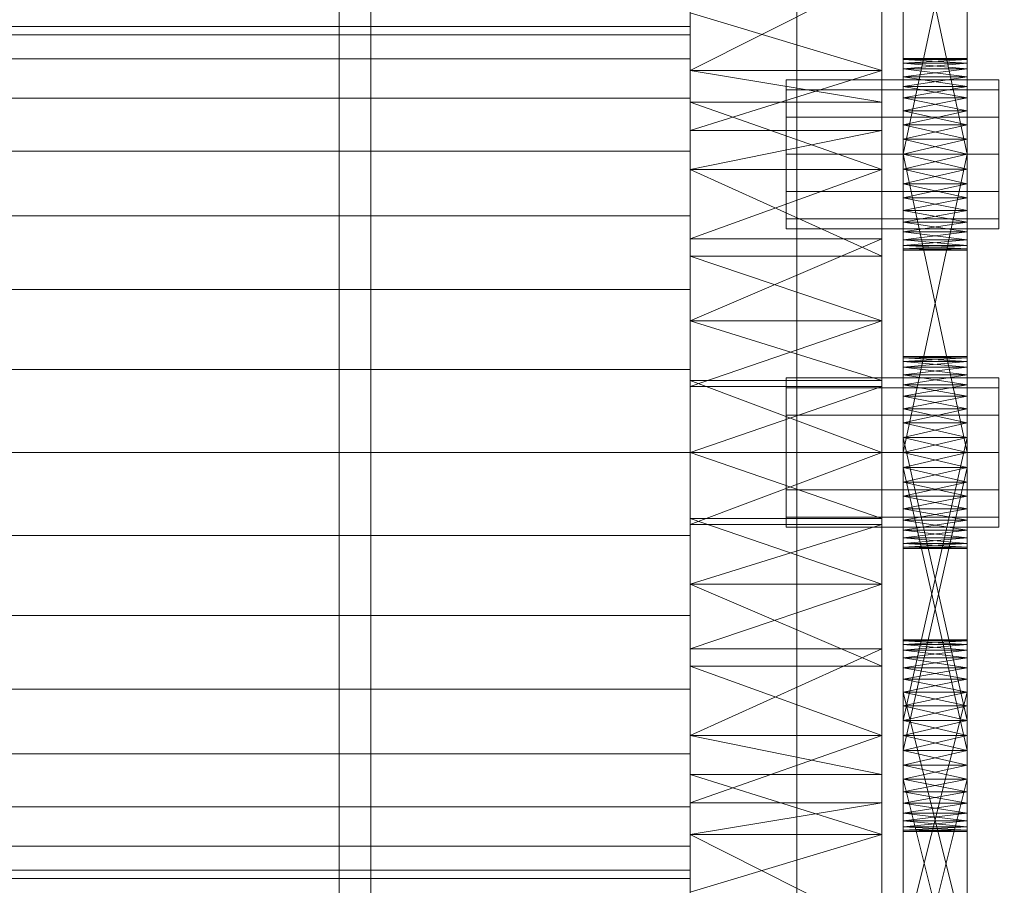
# Model space of a CAD drawing. Header units: millimetres. Extents: x -3490 to 61924, y -72580 to 6847.
# Tile 292 of 656: x 1367 to 1460, y -34114 to -34033. Entities that reach past the tile are written whole.
import ezdxf

# ---------------------------------------------------------------- set-up
doc = ezdxf.new("R2010")
doc.units = ezdxf.units.MM
for name, color, linetype, lineweight in [('COTAS_O', 1, 'Continuous', 0), ('frontal_C03', 7, 'Continuous', 0), ('frontal_secador', 7, 'Continuous', 0)]:
    doc.layers.add(name, color=color, linetype=linetype, lineweight=lineweight)
doc.dimstyles.new('R19_100', dxfattribs={"dimtxt": 250, "dimasz": 150, "dimexe": 150, "dimexo": 80, "dimgap": 100, "dimtad": 1, "dimtih": 1, "dimtoh": 1, "dimdsep": 46, "dimcen": 0.09, "dimadec": 0, "dimazin": 0, "dimtfac": 1, "dimtdec": 4, "dimtofl": 0, "dimtmove": 0, "dimatfit": 3, "dimfxl": 1, "dimtolj": 1, "dimtzin": 0, "dimarcsym": 0})

# ---------------------------------------------------------------- blocks, each defined once
blk = doc.blocks.new('DIM_R29_57')
at = {"layer": 'COTAS_O'}
for p, q in [((-1725, -33700), (-1575, -33655)), ((1725, -33700), (1575, -33655)), ((-1725, -34400), (-1725, -33700)), ((-1725, -33700), (1725, -33700)), ((-1725, -33700), (-1575, -33745)), ((1725, -33700), (1575, -33745)), ((1725, -34400), (1725, -33700))]:
    blk.add_line(p, q, dxfattribs=at)
blk.add_text('3450 O', height=250, dxfattribs=at).set_placement((0, -33600))

msp = doc.modelspace()

# ---------------------------------------------------------------- linework, layer by layer
at = {"layer": 'frontal_C03'}
for p, q in [((1440, -34274.308), (1440, -33927.401)), ((1440, -33936.384), (1440, -34283.291))]:
    msp.add_line(p, q, dxfattribs=at)
at = {"layer": 'frontal_secador'}
for p, q in [((1400, -36000), (1400, -33000)), ((1397, -35940), (1397, -33075)), ((1400, -36000), (1400, -33075)), ((1400, -34600), (1400, -33075)), ((1400, -35940), (1400, -33075)), ((1400, -34650), (1400, -33075)), ((1400, -36000), (1400, -33250)), ((1430, -34003.11), (1430, -34037.635)), ((1430, -34003.11), (1430, -34085.858)), ((1448, -34037.635), (1448, -34003.11)), ((1448, -34085.858), (1448, -34003.11)), ((1450, -34048.281), (1450, -34009.481)), ((1456, -34009.481), (1456, -34048.281)), ((1450, -34011.136), (1450, -34048.281)), ((1456, -34048.281), (1456, -34011.136)), ((1450, -34048.281), (1450, -34013.414)), ((1456, -34013.414), (1456, -34048.281)), ((1450, -34045.5), (1450, -34016.092)), ((1450, -34048.281), (1450, -34016.092)), ((1456, -34016.092), (1456, -34045.5)), ((1456, -34016.092), (1456, -34048.281)), ((1430, -34017.639), (1430, -34037.635)), ((1430, -34061.142), (1430, -34017.639)), ((1430, -34109.365), (1430, -34017.639)), ((1430, -34017.639), (1430, -34085.858)), ((1430, -34151.527), (1430, -34017.639)), ((1448, -34037.635), (1448, -34017.639)), ((1448, -34017.639), (1448, -34061.142)), ((1448, -34017.639), (1448, -34109.365)), ((1448, -34085.858), (1448, -34017.639)), ((1448, -34017.639), (1448, -34151.527)), ((1450, -34017.5), (1450, -34045.5)), ((1456, -34045.5), (1450, -34017.5)), ((1456, -34017.5), (1450, -34045.5)), ((1456, -34045.5), (1456, -34017.5)), ((1430, -34037.635), (1430, -34022.194)), ((1448, -34022.194), (1448, -34037.635)), ((1430, -34028.565), (1430, -34037.635)), ((1448, -34028.565), (1430, -34037.635)), ((1448, -34037.635), (1448, -34028.565)), ((1430, -34037.635), (1430, -34032.223)), ((1448, -34037.635), (1430, -34032.223)), ((1448, -34032.223), (1448, -34037.635)), ((1430, -34033.5), (1325, -34033.5)), ((1430, -34034.269), (1430, -34033.5)), ((1430, -34034.269), (1325, -34034.269)), ((1430, -34036.545), (1430, -34034.269)), ((1430, -34036.545), (1325, -34036.545)), ((1430, -34040.241), (1430, -34036.545)), ((1450, -34036.611), (1450, -34036.5)), ((1456, -34036.611), (1450, -34036.5)), ((1456, -34036.5), (1450, -34036.5)), ((1456, -34036.5), (1450, -34036.611)), ((1450, -34036.611), (1450, -34037.481)), ((1450, -34036.941), (1450, -34036.611)), ((1450, -34036.611), (1450, -34039.136)), ((1456, -34036.941), (1450, -34036.611)), ((1456, -34036.611), (1450, -34036.611)), ((1456, -34036.611), (1450, -34036.941)), ((1450, -34037.481), (1450, -34036.941)), ((1456, -34037.481), (1450, -34036.941)), ((1456, -34036.941), (1450, -34036.941)), ((1456, -34036.941), (1450, -34037.481)), ((1456, -34036.611), (1456, -34036.5)), ((1456, -34037.481), (1456, -34036.611)), ((1456, -34036.611), (1456, -34036.941)), ((1456, -34039.136), (1456, -34036.611)), ((1456, -34036.941), (1456, -34037.481)), ((1430, -34037.635), (1430, -34055.058)), ((1430, -34040.589), (1430, -34037.635)), ((1430, -34037.635), (1430, -34061.142)), ((1430, -34037.635), (1430, -34043.268)), ((1430, -34037.635), (1430, -34085.858)), ((1448, -34040.589), (1430, -34037.635)), ((1448, -34037.635), (1430, -34037.635)), ((1448, -34037.635), (1430, -34043.268)), ((1448, -34055.058), (1448, -34037.635)), ((1448, -34037.635), (1448, -34040.589)), ((1448, -34061.142), (1448, -34037.635)), ((1448, -34043.268), (1448, -34037.635)), ((1448, -34085.858), (1448, -34037.635)), ((1450, -34037.481), (1450, -34039.136)), ((1450, -34038.219), (1450, -34037.481)), ((1450, -34041.414), (1450, -34037.481)), ((1450, -34076.281), (1450, -34037.481)), ((1456, -34038.219), (1450, -34037.481)), ((1456, -34037.481), (1450, -34037.481)), ((1456, -34037.481), (1450, -34038.219)), ((1456, -34039.136), (1456, -34037.481)), ((1456, -34037.481), (1456, -34038.219)), ((1456, -34037.481), (1456, -34041.414)), ((1456, -34037.481), (1456, -34076.281)), ((1439, -34039.438), (1439, -34038.5)), ((1459, -34038.5), (1439, -34038.5)), ((1450, -34039.136), (1450, -34038.219)), ((1456, -34039.136), (1450, -34038.219)), ((1456, -34038.219), (1450, -34038.219)), ((1456, -34038.219), (1450, -34039.136)), ((1456, -34038.219), (1456, -34039.136)), ((1459, -34039.438), (1459, -34038.5)), ((1439, -34042), (1439, -34039.438)), ((1459, -34039.438), (1439, -34039.438)), ((1450, -34039.136), (1450, -34041.414)), ((1450, -34040.21), (1450, -34039.136)), ((1450, -34039.136), (1450, -34044.092)), ((1450, -34039.136), (1450, -34076.281)), ((1456, -34040.21), (1450, -34039.136)), ((1456, -34039.136), (1450, -34039.136)), ((1456, -34039.136), (1450, -34040.21)), ((1456, -34041.414), (1456, -34039.136)), ((1456, -34039.136), (1456, -34040.21)), ((1456, -34044.092), (1456, -34039.136)), ((1456, -34076.281), (1456, -34039.136)), ((1459, -34042), (1459, -34039.438)), ((1430, -34040.241), (1325, -34040.241)), ((1430, -34045.216), (1430, -34040.241)), ((1430, -34040.589), (1430, -34055.058)), ((1430, -34046.925), (1430, -34040.589)), ((1448, -34046.925), (1430, -34040.589)), ((1448, -34040.589), (1430, -34040.589)), ((1448, -34055.058), (1448, -34040.589)), ((1448, -34040.589), (1448, -34046.925)), ((1450, -34041.414), (1450, -34040.21)), ((1456, -34041.414), (1450, -34040.21)), ((1456, -34040.21), (1450, -34040.21)), ((1456, -34040.21), (1450, -34041.414)), ((1456, -34040.21), (1456, -34041.414)), ((1450, -34041.414), (1450, -34044.092)), ((1450, -34042.719), (1450, -34041.414)), ((1450, -34076.281), (1450, -34041.414)), ((1456, -34042.719), (1450, -34041.414)), ((1456, -34041.414), (1450, -34041.414)), ((1456, -34041.414), (1450, -34042.719)), ((1456, -34044.092), (1456, -34041.414)), ((1456, -34041.414), (1456, -34042.719)), ((1456, -34041.414), (1456, -34076.281)), ((1439, -34045.5), (1439, -34042)), ((1459, -34042), (1439, -34042)), ((1450, -34044.092), (1450, -34042.719)), ((1456, -34044.092), (1450, -34042.719)), ((1456, -34042.719), (1450, -34042.719)), ((1456, -34042.719), (1450, -34044.092)), ((1456, -34042.719), (1456, -34044.092)), ((1459, -34045.5), (1459, -34042)), ((1430, -34053.424), (1430, -34043.268)), ((1430, -34043.268), (1430, -34046.925)), ((1430, -34061.142), (1430, -34043.268)), ((1448, -34043.268), (1430, -34043.268)), ((1448, -34043.268), (1430, -34046.925)), ((1448, -34043.268), (1448, -34053.424)), ((1448, -34046.925), (1448, -34043.268)), ((1448, -34043.268), (1448, -34061.142)), ((1450, -34073.5), (1450, -34044.092)), ((1450, -34044.092), (1450, -34045.5)), ((1450, -34076.281), (1450, -34044.092)), ((1456, -34045.5), (1450, -34044.092)), ((1456, -34044.092), (1450, -34044.092)), ((1456, -34044.092), (1450, -34045.5)), ((1456, -34044.092), (1456, -34073.5)), ((1456, -34045.5), (1456, -34044.092)), ((1456, -34044.092), (1456, -34076.281)), ((1430, -34045.216), (1325, -34045.216)), ((1430, -34051.277), (1430, -34045.216)), ((1439, -34045.5), (1439, -34049)), ((1439, -34045.5), (1459, -34045.5)), ((1450, -34045.5), (1450, -34073.5)), ((1456, -34073.5), (1450, -34045.5)), ((1456, -34045.5), (1450, -34045.5)), ((1456, -34045.5), (1450, -34073.5)), ((1450, -34048.281), (1450, -34045.5)), ((1450, -34045.5), (1450, -34046.908)), ((1456, -34045.5), (1450, -34046.908)), ((1456, -34046.908), (1450, -34045.5)), ((1456, -34073.5), (1456, -34045.5)), ((1456, -34045.5), (1456, -34048.281)), ((1456, -34046.908), (1456, -34045.5)), ((1459, -34049), (1459, -34045.5)), ((1430, -34055.058), (1430, -34046.925)), ((1430, -34046.925), (1430, -34053.424)), ((1448, -34055.058), (1430, -34046.925)), ((1448, -34046.925), (1430, -34046.925)), ((1448, -34046.925), (1430, -34053.424)), ((1448, -34046.925), (1448, -34055.058)), ((1448, -34053.424), (1448, -34046.925)), ((1450, -34046.908), (1450, -34048.281)), ((1456, -34046.908), (1450, -34046.908)), ((1456, -34046.908), (1450, -34048.281)), ((1456, -34048.281), (1450, -34046.908)), ((1456, -34048.281), (1456, -34046.908)), ((1450, -34050.79), (1450, -34048.281)), ((1450, -34048.281), (1450, -34049.586)), ((1450, -34052.781), (1450, -34048.281)), ((1450, -34054.5), (1450, -34048.281)), ((1456, -34048.281), (1450, -34048.281)), ((1456, -34048.281), (1450, -34049.586)), ((1456, -34049.586), (1450, -34048.281)), ((1456, -34048.281), (1456, -34050.79)), ((1456, -34049.586), (1456, -34048.281)), ((1456, -34048.281), (1456, -34052.781)), ((1456, -34048.281), (1456, -34054.5)), ((1439, -34049), (1439, -34051.562)), ((1459, -34049), (1439, -34049)), ((1459, -34049), (1459, -34051.562)), ((1450, -34049.586), (1450, -34050.79)), ((1456, -34049.586), (1450, -34049.586)), ((1456, -34049.586), (1450, -34050.79)), ((1456, -34050.79), (1450, -34049.586)), ((1456, -34050.79), (1456, -34049.586)), ((1450, -34052.781), (1450, -34050.79)), ((1450, -34050.79), (1450, -34051.864)), ((1456, -34050.79), (1450, -34050.79)), ((1456, -34050.79), (1450, -34051.864)), ((1456, -34051.864), (1450, -34050.79)), ((1456, -34050.79), (1456, -34052.781)), ((1456, -34051.864), (1456, -34050.79)), ((1430, -34051.277), (1325, -34051.277)), ((1430, -34058.193), (1430, -34051.277)), ((1439, -34051.562), (1439, -34052.5)), ((1459, -34051.562), (1439, -34051.562)), ((1450, -34051.864), (1450, -34052.781)), ((1456, -34051.864), (1450, -34051.864)), ((1456, -34051.864), (1450, -34052.781)), ((1456, -34052.781), (1450, -34051.864)), ((1456, -34052.781), (1456, -34051.864)), ((1459, -34051.562), (1459, -34052.5)), ((1459, -34052.5), (1439, -34052.5)), ((1450, -34054.059), (1450, -34052.781)), ((1450, -34052.781), (1450, -34053.519)), ((1450, -34054.5), (1450, -34052.781)), ((1456, -34052.781), (1450, -34052.781)), ((1456, -34052.781), (1450, -34053.519)), ((1456, -34053.519), (1450, -34052.781)), ((1456, -34052.781), (1456, -34054.059)), ((1456, -34053.519), (1456, -34052.781)), ((1456, -34052.781), (1456, -34054.5)), ((1430, -34053.424), (1430, -34061.142)), ((1448, -34053.424), (1430, -34053.424)), ((1448, -34053.424), (1430, -34061.142)), ((1448, -34061.142), (1448, -34053.424)), ((1450, -34053.519), (1450, -34054.059)), ((1456, -34053.519), (1450, -34053.519)), ((1456, -34053.519), (1450, -34054.059)), ((1456, -34054.059), (1450, -34053.519)), ((1456, -34054.059), (1456, -34053.519)), ((1450, -34054.5), (1450, -34054.059)), ((1450, -34054.059), (1450, -34054.389)), ((1456, -34054.059), (1450, -34054.059)), ((1456, -34054.059), (1450, -34054.389)), ((1456, -34054.389), (1450, -34054.059)), ((1450, -34054.389), (1450, -34054.5)), ((1456, -34054.389), (1450, -34054.389)), ((1456, -34054.389), (1450, -34054.5)), ((1456, -34054.5), (1450, -34054.389)), ((1456, -34054.5), (1450, -34054.5)), ((1456, -34054.059), (1456, -34054.5)), ((1456, -34054.389), (1456, -34054.059)), ((1456, -34054.5), (1456, -34054.389)), ((1430, -34061.142), (1430, -34055.058)), ((1448, -34061.142), (1430, -34055.058)), ((1448, -34055.058), (1430, -34055.058)), ((1448, -34055.058), (1448, -34061.142)), ((1430, -34058.193), (1325, -34058.193)), ((1430, -34065.696), (1430, -34058.193)), ((1430, -34061.142), (1430, -34079.698)), ((1430, -34066.753), (1430, -34061.142)), ((1430, -34061.142), (1430, -34085.858)), ((1430, -34061.142), (1430, -34067.302)), ((1430, -34109.365), (1430, -34061.142)), ((1448, -34066.753), (1430, -34061.142)), ((1448, -34061.142), (1430, -34061.142)), ((1448, -34061.142), (1430, -34067.302)), ((1448, -34079.698), (1448, -34061.142)), ((1448, -34061.142), (1448, -34066.753)), ((1448, -34085.858), (1448, -34061.142)), ((1448, -34067.302), (1448, -34061.142)), ((1448, -34061.142), (1448, -34109.365)), ((1450, -34064.611), (1450, -34064.5)), ((1456, -34064.611), (1450, -34064.5)), ((1456, -34064.5), (1450, -34064.5)), ((1456, -34064.5), (1450, -34064.611)), ((1450, -34064.5), (1450, -34064.941)), ((1450, -34064.5), (1450, -34066.219)), ((1450, -34064.611), (1450, -34065.481)), ((1450, -34064.941), (1450, -34064.611)), ((1450, -34064.611), (1450, -34067.136)), ((1450, -34064.611), (1450, -34072.092)), ((1450, -34069.414), (1450, -34064.611)), ((1456, -34064.941), (1450, -34064.611)), ((1456, -34064.611), (1450, -34064.611)), ((1456, -34064.611), (1450, -34064.941)), ((1450, -34065.481), (1450, -34064.941)), ((1456, -34065.481), (1450, -34064.941)), ((1456, -34064.941), (1450, -34064.941)), ((1456, -34064.941), (1450, -34065.481)), ((1450, -34064.941), (1450, -34066.219)), ((1456, -34064.611), (1456, -34064.5)), ((1456, -34064.941), (1456, -34064.5)), ((1456, -34066.219), (1456, -34064.5)), ((1456, -34065.481), (1456, -34064.611)), ((1456, -34064.611), (1456, -34064.941)), ((1456, -34067.136), (1456, -34064.611)), ((1456, -34072.092), (1456, -34064.611)), ((1456, -34064.611), (1456, -34069.414)), ((1456, -34064.941), (1456, -34065.481)), ((1456, -34066.219), (1456, -34064.941)), ((1430, -34065.696), (1325, -34065.696)), ((1430, -34073.5), (1430, -34065.696)), ((1450, -34065.481), (1450, -34067.136)), ((1450, -34066.219), (1450, -34065.481)), ((1450, -34069.414), (1450, -34065.481)), ((1456, -34066.219), (1450, -34065.481)), ((1456, -34065.481), (1450, -34065.481)), ((1456, -34065.481), (1450, -34066.219)), ((1456, -34067.136), (1456, -34065.481)), ((1456, -34065.481), (1456, -34066.219)), ((1456, -34065.481), (1456, -34069.414)), ((1430, -34066.753), (1430, -34079.698)), ((1430, -34073.5), (1430, -34066.753)), ((1448, -34073.5), (1430, -34066.753)), ((1448, -34066.753), (1430, -34066.753)), ((1439, -34067.438), (1439, -34066.5)), ((1459, -34066.5), (1439, -34066.5)), ((1448, -34079.698), (1448, -34066.753)), ((1448, -34066.753), (1448, -34073.5)), ((1450, -34067.136), (1450, -34066.219)), ((1456, -34067.136), (1450, -34066.219)), ((1456, -34066.219), (1450, -34066.219)), ((1456, -34066.219), (1450, -34067.136)), ((1450, -34066.219), (1450, -34068.21)), ((1450, -34066.219), (1450, -34070.719)), ((1450, -34066.219), (1450, -34101.483)), ((1450, -34104.161), (1450, -34066.219)), ((1456, -34066.219), (1456, -34067.136)), ((1456, -34068.21), (1456, -34066.219)), ((1456, -34070.719), (1456, -34066.219)), ((1456, -34101.483), (1456, -34066.219)), ((1456, -34066.219), (1456, -34104.161)), ((1459, -34067.438), (1459, -34066.5)), ((1430, -34080.247), (1430, -34067.302)), ((1430, -34067.302), (1430, -34073.5)), ((1430, -34085.858), (1430, -34067.302)), ((1448, -34067.302), (1430, -34067.302)), ((1448, -34067.302), (1430, -34073.5)), ((1439, -34070), (1439, -34067.438)), ((1459, -34067.438), (1439, -34067.438)), ((1448, -34067.302), (1448, -34080.247)), ((1448, -34073.5), (1448, -34067.302)), ((1448, -34067.302), (1448, -34085.858)), ((1450, -34067.136), (1450, -34069.414)), ((1450, -34068.21), (1450, -34067.136)), ((1450, -34067.136), (1450, -34072.092)), ((1456, -34068.21), (1450, -34067.136)), ((1456, -34067.136), (1450, -34067.136)), ((1456, -34067.136), (1450, -34068.21)), ((1456, -34069.414), (1456, -34067.136)), ((1456, -34067.136), (1456, -34068.21)), ((1456, -34072.092), (1456, -34067.136)), ((1459, -34070), (1459, -34067.438)), ((1450, -34069.414), (1450, -34068.21)), ((1456, -34069.414), (1450, -34068.21)), ((1456, -34068.21), (1450, -34068.21)), ((1456, -34068.21), (1450, -34069.414)), ((1450, -34068.21), (1450, -34070.719)), ((1456, -34068.21), (1456, -34069.414)), ((1456, -34070.719), (1456, -34068.21)), ((1450, -34069.414), (1450, -34072.092)), ((1450, -34070.719), (1450, -34069.414)), ((1450, -34100.075), (1450, -34069.414)), ((1450, -34105.365), (1450, -34069.414)), ((1450, -34108.635), (1450, -34069.414)), ((1456, -34070.719), (1450, -34069.414)), ((1456, -34069.414), (1450, -34069.414)), ((1456, -34069.414), (1450, -34070.719)), ((1456, -34072.092), (1456, -34069.414)), ((1456, -34069.414), (1456, -34070.719)), ((1456, -34069.414), (1456, -34100.075)), ((1456, -34069.414), (1456, -34105.365)), ((1456, -34069.414), (1456, -34108.635)), ((1439, -34073.5), (1439, -34070)), ((1459, -34070), (1439, -34070)), ((1459, -34073.5), (1459, -34070)), ((1450, -34072.092), (1450, -34070.719)), ((1456, -34072.092), (1450, -34070.719)), ((1456, -34070.719), (1450, -34070.719)), ((1456, -34070.719), (1450, -34072.092)), ((1450, -34070.719), (1450, -34098.668)), ((1450, -34073.5), (1450, -34070.719)), ((1450, -34070.719), (1450, -34101.483)), ((1450, -34104.161), (1450, -34070.719)), ((1456, -34070.719), (1456, -34072.092)), ((1456, -34098.668), (1456, -34070.719)), ((1456, -34070.719), (1456, -34073.5)), ((1456, -34101.483), (1456, -34070.719)), ((1456, -34070.719), (1456, -34104.161)), ((1450, -34072.092), (1450, -34074.908)), ((1450, -34073.5), (1450, -34072.092)), ((1450, -34100.075), (1450, -34072.092)), ((1450, -34072.092), (1450, -34098.668)), ((1450, -34072.092), (1450, -34102.857)), ((1450, -34072.092), (1450, -34105.365)), ((1450, -34072.092), (1450, -34108.635)), ((1456, -34073.5), (1450, -34072.092)), ((1456, -34072.092), (1450, -34072.092)), ((1456, -34072.092), (1450, -34098.668)), ((1456, -34098.668), (1450, -34072.092)), ((1456, -34072.092), (1450, -34073.5)), ((1456, -34074.908), (1456, -34072.092)), ((1456, -34072.092), (1456, -34073.5)), ((1456, -34072.092), (1456, -34100.075)), ((1456, -34098.668), (1456, -34072.092)), ((1456, -34102.857), (1456, -34072.092)), ((1456, -34105.365), (1456, -34072.092)), ((1456, -34108.635), (1456, -34072.092)), ((1325, -34073.5), (1430, -34073.5)), ((1430, -34081.304), (1430, -34073.5)), ((1430, -34079.698), (1430, -34073.5)), ((1430, -34073.5), (1430, -34080.247)), ((1430, -34073.5), (1448, -34073.5)), ((1448, -34073.5), (1430, -34080.247)), ((1448, -34079.698), (1430, -34073.5)), ((1439, -34073.5), (1439, -34077)), ((1439, -34073.5), (1459, -34073.5)), ((1448, -34073.5), (1448, -34079.698)), ((1448, -34080.247), (1448, -34073.5)), ((1450, -34076.281), (1450, -34073.5)), ((1450, -34073.5), (1450, -34074.908)), ((1450, -34073.5), (1456, -34073.5)), ((1456, -34073.5), (1450, -34074.908)), ((1456, -34074.908), (1450, -34073.5)), ((1450, -34101.483), (1450, -34073.5)), ((1450, -34104.161), (1450, -34073.5)), ((1456, -34073.5), (1456, -34076.281)), ((1456, -34074.908), (1456, -34073.5)), ((1456, -34073.5), (1456, -34101.483)), ((1456, -34073.5), (1456, -34104.161)), ((1459, -34077), (1459, -34073.5)), ((1450, -34074.908), (1450, -34076.281)), ((1456, -34074.908), (1450, -34074.908)), ((1456, -34074.908), (1450, -34076.281)), ((1456, -34076.281), (1450, -34074.908)), ((1450, -34074.908), (1450, -34102.857)), ((1450, -34101.483), (1450, -34074.908)), ((1456, -34101.483), (1450, -34074.908)), ((1456, -34074.908), (1450, -34101.483)), ((1456, -34076.281), (1456, -34074.908)), ((1456, -34102.857), (1456, -34074.908)), ((1456, -34074.908), (1456, -34101.483)), ((1439, -34077), (1439, -34079.562)), ((1459, -34077), (1439, -34077)), ((1450, -34078.79), (1450, -34076.281)), ((1450, -34076.281), (1450, -34077.586)), ((1450, -34080.781), (1450, -34076.281)), ((1450, -34082.5), (1450, -34076.281)), ((1456, -34076.281), (1450, -34076.281)), ((1456, -34076.281), (1450, -34077.586)), ((1456, -34077.586), (1450, -34076.281)), ((1456, -34076.281), (1456, -34078.79)), ((1456, -34077.586), (1456, -34076.281)), ((1456, -34076.281), (1456, -34080.781)), ((1456, -34076.281), (1456, -34082.5)), ((1459, -34077), (1459, -34079.562)), ((1450, -34077.586), (1450, -34078.79)), ((1456, -34077.586), (1450, -34077.586)), ((1456, -34077.586), (1450, -34078.79)), ((1456, -34078.79), (1450, -34077.586)), ((1456, -34078.79), (1456, -34077.586)), ((1450, -34080.781), (1450, -34078.79)), ((1450, -34078.79), (1450, -34079.864)), ((1456, -34078.79), (1450, -34078.79)), ((1456, -34078.79), (1450, -34079.864)), ((1456, -34079.864), (1450, -34078.79)), ((1456, -34078.79), (1456, -34080.781)), ((1456, -34079.864), (1456, -34078.79)), ((1430, -34085.858), (1430, -34079.698)), ((1448, -34085.858), (1430, -34079.698)), ((1448, -34079.698), (1430, -34079.698)), ((1439, -34079.562), (1439, -34080.5)), ((1459, -34079.562), (1439, -34079.562)), ((1448, -34079.698), (1448, -34085.858)), ((1459, -34079.562), (1459, -34080.5)), ((1430, -34080.247), (1430, -34085.858)), ((1448, -34080.247), (1430, -34080.247)), ((1448, -34080.247), (1430, -34085.858)), ((1459, -34080.5), (1439, -34080.5)), ((1448, -34085.858), (1448, -34080.247)), ((1450, -34079.864), (1450, -34080.781)), ((1456, -34079.864), (1450, -34079.864)), ((1456, -34079.864), (1450, -34080.781)), ((1456, -34080.781), (1450, -34079.864)), ((1456, -34080.781), (1456, -34079.864)), ((1430, -34081.304), (1325, -34081.304)), ((1430, -34081.304), (1430, -34088.807)), ((1450, -34082.059), (1450, -34080.781)), ((1450, -34080.781), (1450, -34081.519)), ((1450, -34082.5), (1450, -34080.781)), ((1456, -34080.781), (1450, -34080.781)), ((1456, -34080.781), (1450, -34081.519)), ((1456, -34081.519), (1450, -34080.781)), ((1450, -34081.519), (1450, -34082.059)), ((1456, -34081.519), (1450, -34081.519)), ((1456, -34081.519), (1450, -34082.059)), ((1456, -34082.059), (1450, -34081.519)), ((1456, -34080.781), (1456, -34082.059)), ((1456, -34081.519), (1456, -34080.781)), ((1456, -34080.781), (1456, -34082.5)), ((1456, -34082.059), (1456, -34081.519)), ((1450, -34082.5), (1450, -34082.059)), ((1450, -34082.059), (1450, -34082.389)), ((1456, -34082.059), (1450, -34082.059)), ((1456, -34082.059), (1450, -34082.389)), ((1456, -34082.389), (1450, -34082.059)), ((1450, -34082.389), (1450, -34082.5)), ((1456, -34082.389), (1450, -34082.389)), ((1456, -34082.389), (1450, -34082.5)), ((1456, -34082.5), (1450, -34082.389)), ((1456, -34082.5), (1450, -34082.5)), ((1456, -34082.059), (1456, -34082.5)), ((1456, -34082.389), (1456, -34082.059)), ((1456, -34082.5), (1456, -34082.389)), ((1430, -34085.858), (1430, -34103.732)), ((1430, -34093.576), (1430, -34085.858)), ((1430, -34109.365), (1430, -34085.858)), ((1430, -34085.858), (1430, -34091.942)), ((1430, -34085.858), (1430, -34129.361)), ((1430, -34085.858), (1430, -34151.527)), ((1448, -34085.858), (1430, -34085.858)), ((1448, -34085.858), (1430, -34091.942)), ((1448, -34093.576), (1430, -34085.858)), ((1448, -34103.732), (1448, -34085.858)), ((1448, -34085.858), (1448, -34093.576)), ((1448, -34085.858), (1448, -34109.365)), ((1448, -34091.942), (1448, -34085.858)), ((1448, -34129.361), (1448, -34085.858)), ((1448, -34151.527), (1448, -34085.858)), ((1430, -34088.807), (1325, -34088.807)), ((1430, -34088.807), (1430, -34095.723)), ((1450, -34091.186), (1450, -34091.075)), ((1456, -34091.186), (1450, -34091.075)), ((1456, -34091.075), (1450, -34091.075)), ((1456, -34091.075), (1450, -34091.186)), ((1450, -34091.075), (1450, -34091.516)), ((1450, -34091.186), (1450, -34092.056)), ((1450, -34091.516), (1450, -34091.186)), ((1450, -34093.712), (1450, -34091.186)), ((1456, -34091.516), (1450, -34091.186)), ((1456, -34091.186), (1450, -34091.186)), ((1456, -34091.186), (1450, -34091.516)), ((1450, -34092.056), (1450, -34091.516)), ((1456, -34092.056), (1450, -34091.516)), ((1456, -34091.516), (1450, -34091.516)), ((1456, -34091.516), (1450, -34092.056)), ((1450, -34091.516), (1450, -34092.794)), ((1450, -34091.516), (1450, -34094.785)), ((1450, -34091.516), (1450, -34122.642)), ((1456, -34091.186), (1456, -34091.075)), ((1456, -34091.516), (1456, -34091.075)), ((1456, -34092.056), (1456, -34091.186)), ((1456, -34091.186), (1456, -34091.516)), ((1456, -34091.186), (1456, -34093.712)), ((1456, -34091.516), (1456, -34092.056)), ((1456, -34092.794), (1456, -34091.516)), ((1456, -34094.785), (1456, -34091.516)), ((1456, -34122.642), (1456, -34091.516)), ((1430, -34106.411), (1430, -34091.942)), ((1430, -34091.942), (1430, -34100.075)), ((1430, -34109.365), (1430, -34091.942)), ((1448, -34091.942), (1430, -34091.942)), ((1448, -34091.942), (1430, -34100.075)), ((1448, -34091.942), (1448, -34106.411)), ((1448, -34100.075), (1448, -34091.942)), ((1448, -34091.942), (1448, -34109.365)), ((1450, -34092.056), (1450, -34093.712)), ((1450, -34092.794), (1450, -34092.056)), ((1450, -34092.056), (1450, -34095.99)), ((1450, -34092.056), (1450, -34101.483)), ((1456, -34092.794), (1450, -34092.056)), ((1456, -34092.056), (1450, -34092.056)), ((1456, -34092.056), (1450, -34092.794)), ((1456, -34093.712), (1456, -34092.056)), ((1456, -34092.056), (1456, -34092.794)), ((1456, -34095.99), (1456, -34092.056)), ((1456, -34101.483), (1456, -34092.056)), ((1430, -34093.576), (1430, -34103.732)), ((1430, -34100.075), (1430, -34093.576)), ((1448, -34100.075), (1430, -34093.576)), ((1448, -34093.576), (1430, -34093.576)), ((1448, -34103.732), (1448, -34093.576)), ((1448, -34093.576), (1448, -34100.075)), ((1450, -34093.712), (1450, -34092.794)), ((1456, -34093.712), (1450, -34092.794)), ((1456, -34092.794), (1450, -34092.794)), ((1456, -34092.794), (1450, -34093.712)), ((1450, -34092.794), (1450, -34094.785)), ((1456, -34092.794), (1456, -34093.712)), ((1456, -34094.785), (1456, -34092.794)), ((1450, -34093.712), (1450, -34095.99)), ((1450, -34094.785), (1450, -34093.712)), ((1450, -34121.268), (1450, -34093.712)), ((1450, -34126.831), (1450, -34093.712)), ((1450, -34093.712), (1450, -34101.483)), ((1450, -34133.05), (1450, -34093.712)), ((1456, -34094.785), (1450, -34093.712)), ((1456, -34093.712), (1450, -34093.712)), ((1456, -34093.712), (1450, -34094.785)), ((1456, -34095.99), (1456, -34093.712)), ((1456, -34093.712), (1456, -34094.785)), ((1456, -34093.712), (1456, -34121.268)), ((1456, -34093.712), (1456, -34126.831)), ((1456, -34101.483), (1456, -34093.712)), ((1456, -34093.712), (1456, -34133.05)), ((1450, -34095.99), (1450, -34094.785)), ((1456, -34095.99), (1450, -34094.785)), ((1456, -34094.785), (1450, -34094.785)), ((1456, -34094.785), (1450, -34095.99)), ((1450, -34094.785), (1450, -34119.964)), ((1450, -34097.294), (1450, -34094.785)), ((1450, -34094.785), (1450, -34122.642)), ((1450, -34100.075), (1450, -34094.785)), ((1450, -34130.413), (1450, -34094.785)), ((1456, -34094.785), (1456, -34095.99)), ((1456, -34119.964), (1456, -34094.785)), ((1456, -34094.785), (1456, -34097.294)), ((1456, -34122.642), (1456, -34094.785)), ((1456, -34094.785), (1456, -34100.075)), ((1456, -34094.785), (1456, -34130.413)), ((1430, -34095.723), (1325, -34095.723)), ((1430, -34095.723), (1430, -34101.784)), ((1450, -34095.99), (1450, -34098.668)), ((1450, -34097.294), (1450, -34095.99)), ((1450, -34121.268), (1450, -34095.99)), ((1450, -34095.99), (1450, -34119.964)), ((1450, -34095.99), (1450, -34101.483)), ((1456, -34097.294), (1450, -34095.99)), ((1456, -34095.99), (1450, -34095.99)), ((1456, -34095.99), (1450, -34119.964)), ((1456, -34119.964), (1450, -34095.99)), ((1456, -34095.99), (1450, -34097.294)), ((1456, -34098.668), (1456, -34095.99)), ((1456, -34095.99), (1456, -34097.294)), ((1456, -34095.99), (1456, -34121.268)), ((1456, -34119.964), (1456, -34095.99)), ((1456, -34101.483), (1456, -34095.99)), ((1450, -34098.668), (1450, -34097.294)), ((1456, -34098.668), (1450, -34097.294)), ((1456, -34097.294), (1450, -34097.294)), ((1450, -34100.075), (1450, -34097.294)), ((1456, -34097.294), (1450, -34098.668)), ((1456, -34097.294), (1456, -34098.668)), ((1456, -34097.294), (1456, -34100.075)), ((1450, -34098.668), (1450, -34100.075)), ((1456, -34098.668), (1450, -34098.668)), ((1456, -34098.668), (1450, -34100.075)), ((1450, -34098.668), (1450, -34101.483)), ((1456, -34100.075), (1450, -34098.668)), ((1456, -34100.075), (1456, -34098.668)), ((1456, -34101.483), (1456, -34098.668)), ((1430, -34100.075), (1430, -34106.411)), ((1430, -34103.732), (1430, -34100.075)), ((1448, -34100.075), (1430, -34100.075)), ((1448, -34100.075), (1430, -34106.411)), ((1448, -34103.732), (1430, -34100.075)), ((1448, -34106.411), (1448, -34100.075)), ((1448, -34100.075), (1448, -34103.732)), ((1450, -34102.857), (1450, -34100.075)), ((1450, -34100.075), (1450, -34101.483)), ((1450, -34105.365), (1450, -34100.075)), ((1456, -34100.075), (1450, -34100.075)), ((1456, -34100.075), (1450, -34101.483)), ((1456, -34101.483), (1450, -34100.075)), ((1450, -34130.413), (1450, -34100.075)), ((1456, -34100.075), (1456, -34102.857)), ((1456, -34101.483), (1456, -34100.075)), ((1456, -34100.075), (1456, -34105.365)), ((1456, -34100.075), (1456, -34130.413)), ((1430, -34101.784), (1325, -34101.784)), ((1430, -34101.784), (1430, -34106.759)), ((1450, -34102.857), (1450, -34101.483)), ((1456, -34101.483), (1450, -34101.483)), ((1456, -34101.483), (1450, -34102.857)), ((1456, -34102.857), (1450, -34101.483)), ((1450, -34101.483), (1450, -34104.161)), ((1450, -34101.483), (1450, -34129.34)), ((1450, -34101.483), (1450, -34131.331)), ((1450, -34101.483), (1450, -34133.05)), ((1450, -34101.483), (1450, -34106.439)), ((1450, -34101.483), (1450, -34108.965)), ((1456, -34101.483), (1456, -34102.857)), ((1456, -34104.161), (1456, -34101.483)), ((1456, -34129.34), (1456, -34101.483)), ((1456, -34131.331), (1456, -34101.483)), ((1456, -34133.05), (1456, -34101.483)), ((1456, -34106.439), (1456, -34101.483)), ((1456, -34108.965), (1456, -34101.483)), ((1450, -34105.365), (1450, -34102.857)), ((1450, -34102.857), (1450, -34104.161)), ((1456, -34102.857), (1450, -34102.857)), ((1456, -34102.857), (1450, -34104.161)), ((1456, -34104.161), (1450, -34102.857)), ((1450, -34128.135), (1450, -34102.857)), ((1450, -34130.413), (1450, -34102.857)), ((1456, -34102.857), (1456, -34105.365)), ((1456, -34104.161), (1456, -34102.857)), ((1456, -34102.857), (1456, -34128.135)), ((1456, -34102.857), (1456, -34130.413)), ((1430, -34109.365), (1430, -34103.732)), ((1448, -34109.365), (1430, -34103.732)), ((1448, -34103.732), (1430, -34103.732)), ((1448, -34103.732), (1448, -34109.365)), ((1450, -34104.161), (1450, -34105.365)), ((1456, -34104.161), (1450, -34104.161)), ((1456, -34104.161), (1450, -34105.365)), ((1456, -34105.365), (1450, -34104.161)), ((1450, -34104.161), (1450, -34129.34)), ((1450, -34128.135), (1450, -34104.161)), ((1456, -34128.135), (1450, -34104.161)), ((1456, -34104.161), (1450, -34128.135)), ((1450, -34106.439), (1450, -34104.161)), ((1450, -34108.094), (1450, -34104.161)), ((1450, -34108.965), (1450, -34104.161)), ((1456, -34105.365), (1456, -34104.161)), ((1456, -34129.34), (1456, -34104.161)), ((1456, -34104.161), (1456, -34128.135)), ((1456, -34104.161), (1456, -34106.439)), ((1456, -34104.161), (1456, -34108.094)), ((1456, -34104.161), (1456, -34108.965)), ((1450, -34107.357), (1450, -34105.365)), ((1450, -34105.365), (1450, -34106.439)), ((1450, -34108.635), (1450, -34105.365)), ((1456, -34105.365), (1450, -34105.365)), ((1456, -34105.365), (1450, -34106.439)), ((1456, -34106.439), (1450, -34105.365)), ((1456, -34105.365), (1456, -34107.357)), ((1456, -34106.439), (1456, -34105.365)), ((1456, -34105.365), (1456, -34108.635)), ((1430, -34106.411), (1430, -34109.365)), ((1448, -34106.411), (1430, -34106.411)), ((1448, -34106.411), (1430, -34109.365)), ((1448, -34109.365), (1448, -34106.411)), ((1450, -34106.439), (1450, -34107.357)), ((1456, -34106.439), (1450, -34106.439)), ((1456, -34106.439), (1450, -34107.357)), ((1456, -34107.357), (1450, -34106.439)), ((1450, -34108.094), (1450, -34106.439)), ((1450, -34106.439), (1450, -34108.965)), ((1456, -34107.357), (1456, -34106.439)), ((1456, -34106.439), (1456, -34108.094)), ((1456, -34108.965), (1456, -34106.439)), ((1430, -34106.759), (1325, -34106.759)), ((1430, -34106.759), (1430, -34110.455)), ((1450, -34108.635), (1450, -34107.357)), ((1450, -34107.357), (1450, -34108.094)), ((1456, -34107.357), (1450, -34107.357)), ((1456, -34107.357), (1450, -34108.094)), ((1456, -34108.094), (1450, -34107.357)), ((1456, -34107.357), (1456, -34108.635)), ((1456, -34108.094), (1456, -34107.357)), ((1450, -34108.094), (1450, -34108.635)), ((1456, -34108.094), (1450, -34108.094)), ((1456, -34108.094), (1450, -34108.635)), ((1456, -34108.635), (1450, -34108.094)), ((1450, -34108.965), (1450, -34108.094)), ((1456, -34108.635), (1456, -34108.094)), ((1456, -34108.094), (1456, -34108.965)), ((1430, -34109.365), (1430, -34124.806)), ((1430, -34118.435), (1430, -34109.365)), ((1430, -34129.361), (1430, -34109.365)), ((1430, -34109.365), (1430, -34114.777)), ((1430, -34143.89), (1430, -34109.365)), ((1430, -34151.527), (1430, -34109.365)), ((1448, -34109.365), (1430, -34109.365)), ((1448, -34109.365), (1430, -34114.777)), ((1448, -34118.435), (1430, -34109.365)), ((1448, -34124.806), (1448, -34109.365)), ((1448, -34109.365), (1448, -34118.435)), ((1448, -34109.365), (1448, -34129.361)), ((1448, -34114.777), (1448, -34109.365)), ((1448, -34109.365), (1448, -34143.89)), ((1448, -34109.365), (1448, -34151.527)), ((1450, -34109.075), (1450, -34108.635)), ((1450, -34108.635), (1450, -34108.965)), ((1456, -34108.635), (1450, -34108.635)), ((1456, -34108.635), (1450, -34108.965)), ((1456, -34108.965), (1450, -34108.635)), ((1450, -34108.965), (1450, -34109.075)), ((1456, -34108.965), (1450, -34108.965)), ((1456, -34108.965), (1450, -34109.075)), ((1456, -34109.075), (1450, -34108.965)), ((1456, -34109.075), (1450, -34109.075)), ((1456, -34108.635), (1456, -34109.075)), ((1456, -34108.965), (1456, -34108.635)), ((1456, -34109.075), (1456, -34108.965)), ((1430, -34110.455), (1325, -34110.455)), ((1430, -34110.455), (1430, -34112.731)), ((1430, -34112.731), (1325, -34112.731)), ((1430, -34112.731), (1430, -34113.5)), ((1430, -34113.5), (1325, -34113.5))]:
    msp.add_line(p, q, dxfattribs=at)

# ---------------------------------------------------------------- dimensions: what is measured, and where the dimension line sits
at = {"layer": 'COTAS_O'}
dim = msp.add_aligned_dim(p1=(-1725, -34400), p2=(1725, -34400), distance=700, text='<> O', dimstyle='R19_100', dxfattribs=at)
dim.commit()
dim.dimension.update_dxf_attribs({"geometry": 'DIM_R29_57', "text_midpoint": (0, -33700)})

doc.saveas('drawing.dxf')
